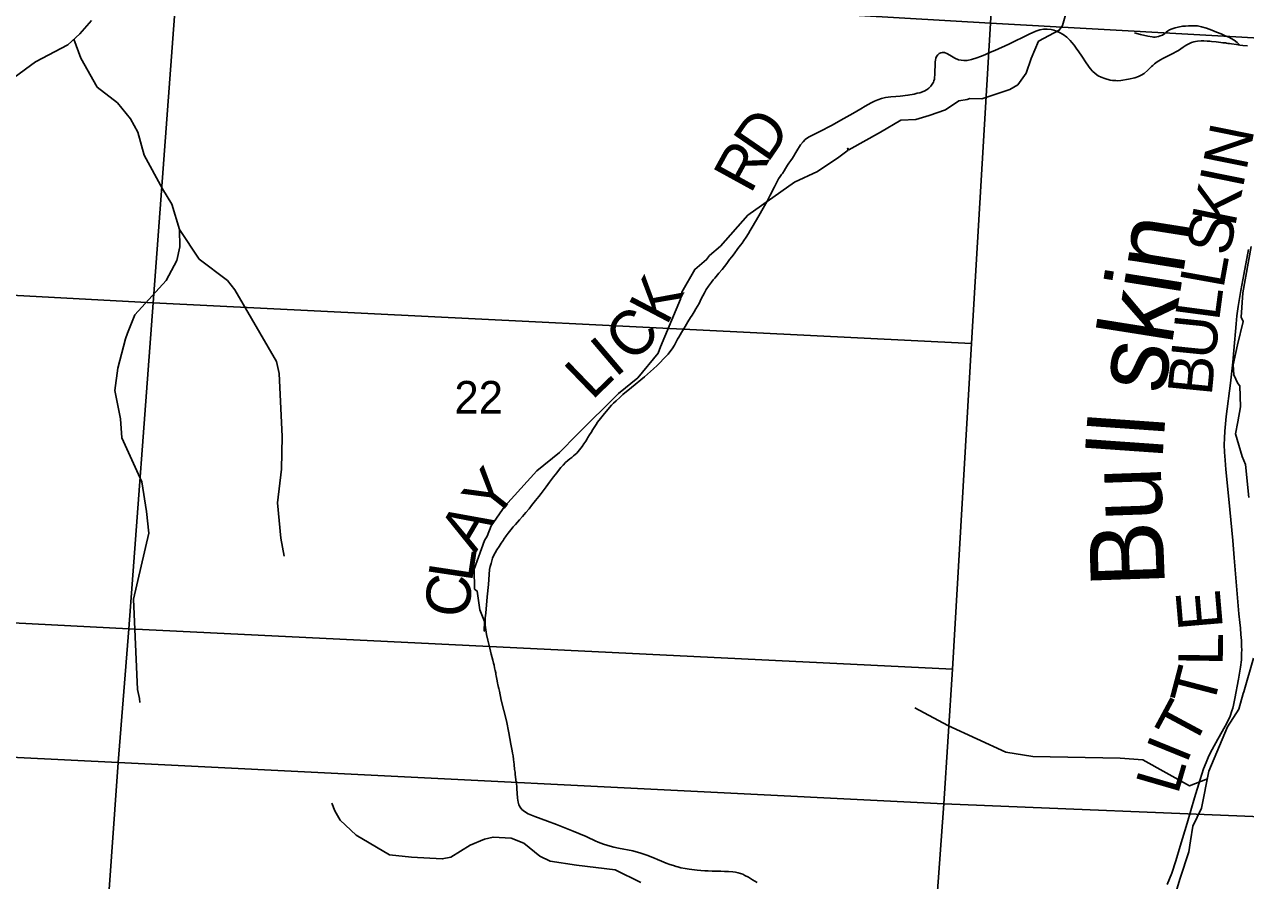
# Model space of a CAD drawing. Extents: x 396.2 to 468.4, y 232.6 to 279.1.
# Drawn here: x 417.363 to 418.928, y 273.312 to 274.409 of the extents above; entities that cross this region are included whole.
import ezdxf

# ---------------------------------------------------------------- set-up
doc = ezdxf.new("R2010")
doc.units = 0
for name, color, linetype in [('GM_X_County_Road', 7, 'Continuous'), ('GM_X_County_Road_Text', 7, 'Continuous'), ('GM_X_Minor_River', 7, 'Continuous'), ('GM_X_Minor_River_Text', 7, 'Continuous'), ('GM_X_Section', 7, 'Continuous'), ('GM_X_Section_Text', 7, 'Continuous'), ('GM_X_Township_Road', 7, 'Continuous'), ('GM_X_Township_Road_Text', 7, 'Continuous')]:
    doc.layers.add(name, color=color, linetype=linetype)

msp = doc.modelspace()

# ---------------------------------------------------------------- linework, layer by layer
at = {"layer": 'GM_X_County_Road'}
msp.add_lwpolyline([(418.8275, 273.3068), (418.8334, 273.3212), (418.8387, 273.3371), (418.8442, 273.3556), (418.8531, 273.3854), (418.8627, 273.4175), (418.8699, 273.4413), (418.8742, 273.4549), (418.8773, 273.463), (418.8809, 273.4715), (418.8851, 273.4798), (418.8924, 273.4927), (418.9019, 273.5095), (418.9057, 273.5167), (418.9081, 273.5225), (418.9104, 273.529), (418.9114, 273.5325), (418.9124, 273.5363), (418.9143, 273.5448), (418.9189, 273.5699), (418.9213, 273.5853), (418.9225, 273.5946), (418.9228, 273.5991), (418.9229, 273.6033), (418.923, 273.6074), (418.9229, 273.6116), (418.9225, 273.6194), (418.9219, 273.6271), (418.9213, 273.635), (418.9205, 273.6425), (418.9195, 273.6534), (418.9173, 273.6793), (418.9135, 273.7254), (418.9116, 273.7477), (418.9092, 273.7738), (418.9066, 273.8004), (418.9025, 273.8384), (418.9016, 273.8503), (418.901, 273.8608), (418.9007, 273.8701), (418.9009, 273.8786), (418.9014, 273.8876), (418.9022, 273.8972), (418.9031, 273.9064), (418.9085, 273.949), (418.9117, 273.9762), (418.9131, 273.9911), (418.9157, 274.0251), (418.9168, 274.0356), (418.9184, 274.0473), (418.9218, 274.0681), (418.9255, 274.0883), (418.9315, 274.1206)], dxfattribs=at)
at = {"layer": 'GM_X_Minor_River'}
for points in [[(418.6986, 274.4254), (418.6933, 274.4075), (418.6892, 274.4014), (418.6627, 274.3873), (418.6533, 274.3652), (418.6469, 274.3465), (418.636, 274.3313), (418.6258, 274.3256), (418.5899, 274.3137), (418.5747, 274.3141), (418.5713, 274.3125), (418.5607, 274.311), (418.5434, 274.2995), (418.5226, 274.2923), (418.5056, 274.2869), (418.4863, 274.2861), (418.4602, 274.2708), (418.4194, 274.2483), (418.4179, 274.2502), (418.4187, 274.2479), (418.4066, 274.2388), (418.3794, 274.2205), (418.3499, 274.2067), (418.2902, 274.1644), (418.2551, 274.1248), (418.2411, 274.1129), (418.2374, 274.1076), (418.2223, 274.095), (418.2056, 274.0657), (418.2038, 274.0566), (418.1781, 273.9957), (418.1751, 273.9877), (418.1494, 273.9561), (418.1245, 273.9359), (418.0713, 273.8833), (418.049, 273.8601)], [(417.4493, 274.4139), (417.4342, 274.3968), (417.4187, 274.3826), (417.3776, 274.3609), (417.35, 274.3407), (417.3394, 274.3273), (417.2926, 274.2816), (417.2608, 274.264), (417.242, 274.2469), (417.2242, 274.2358), (417.1902, 274.2069), (417.177, 274.1905), (417.1426, 274.1634), (417.1385, 274.1615), (417.1143, 274.1455), (417.1014, 274.1333), (417.0769, 274.107), (417.0697, 274.0883), (417.0603, 274.0575), (417.0501, 274.0377), (417.0264, 273.9974), (417.0169, 273.9799), (417.0113, 273.9426), (417.0109, 273.9137)], [(417.4267, 274.3899), (417.4354, 274.3655), (417.4566, 274.3287), (417.4825, 274.3082), (417.4992, 274.2879), (417.5085, 274.2709), (417.5167, 274.2414), (417.5403, 274.1981), (417.5522, 274.1784), (417.5618, 274.1462), (417.5623, 274.1238), (417.5587, 274.1064), (417.5447, 274.0806), (417.5048, 274.0367), (417.4954, 274.0131), (417.4929, 274.006), (417.4831, 273.9683), (417.4792, 273.9399), (417.4864, 273.9033), (417.4883, 273.8789), (417.5138, 273.8226), (417.5199, 273.7845), (417.5228, 273.757), (417.5032, 273.6722), (417.5081, 273.5566), (417.5107, 273.5451), (417.5113, 273.5398)], [(417.5618, 274.1461), (417.5871, 274.1082), (417.6233, 274.0808), (417.6328, 274.0687), (417.6863, 273.977), (417.6897, 273.9617), (417.6936, 273.8807), (417.6927, 273.839), (417.6877, 273.7959), (417.692, 273.7505), (417.6962, 273.7276)], [(418.9352, 274.1245), (418.9246, 274.0648), (418.9224, 274.0336), (418.9247, 274.0283), (418.9175, 273.9983), (418.9122, 273.9728), (418.913, 273.9599), (418.9179, 273.9488), (418.9206, 273.9458), (418.9214, 273.9188), (418.918, 273.8994), (418.915, 273.8842), (418.9237, 273.8553), (418.9279, 273.8447), (418.9321, 273.8025)], [(418.049, 273.8601), (418.0199, 273.8368), (417.9787, 273.7915), (417.9614, 273.7664), (417.9561, 273.753), (417.9527, 273.7473), (417.9395, 273.7108), (417.9399, 273.6853), (417.9433, 273.6827), (417.9467, 273.6587), (417.9528, 273.6439), (417.9524, 273.6314), (417.9528, 273.6314)], [(418.9379, 273.5965), (418.9255, 273.5535), (418.9247, 273.5516), (418.9195, 273.5315), (418.9048, 273.5086), (418.881, 273.452), (418.8716, 273.4044), (418.8603, 273.3816), (418.8573, 273.3626), (418.8554, 273.3485), (418.8441, 273.3146), (418.8298, 273.2663)], [(418.879, 273.4421), (418.856, 273.4332), (418.7965, 273.4666), (418.7671, 273.4687), (418.6552, 273.4708), (418.6206, 273.4764), (418.5465, 273.5103), (418.5041, 273.5329)], [(418.1529, 273.309), (418.1202, 273.3253), (418.0705, 273.3314), (418.037, 273.3366), (418.0236, 273.3431), (418.0033, 273.3597), (417.9868, 273.366), (417.9638, 273.3675), (417.9528, 273.3648), (417.9344, 273.357), (417.9097, 273.3415), (417.8987, 273.3395), (417.8591, 273.3415), (417.8312, 273.3447), (417.7885, 273.37), (417.7679, 273.3889), (417.7611, 273.4012), (417.7573, 273.4109)]]:
    msp.add_lwpolyline(points, dxfattribs=at)
at = {"layer": 'GM_X_Section'}
for points in [[(418.6585, 275.4056), (419.7043, 275.3495), (419.6431, 274.3525), (418.6011, 274.4105)], [(416.5371, 274.5285), (417.5594, 274.4718), (417.5282, 274.0521), (416.5087, 274.1071)], [(417.5594, 274.4718), (417.5624, 274.4716), (418.6011, 274.4105), (418.5769, 274), (417.5282, 274.0521)], [(418.6011, 274.4105), (419.6431, 274.3525), (419.617, 273.9581), (419.5894, 273.5404), (419.5789, 273.368), (418.9789, 273.3919), (418.5411, 273.4101), (418.5524, 273.5824), (418.5769, 274)], [(417.5282, 274.0521), (417.497, 273.6341), (416.4804, 273.6869), (416.5087, 274.1071)], [(418.5769, 274), (418.5524, 273.5824), (417.497, 273.6341), (417.5282, 274.0521)], [(416.4804, 273.6869), (417.497, 273.6341), (417.4832, 273.4629), (416.4687, 273.5133)], [(417.497, 273.6341), (418.5524, 273.5824), (418.5411, 273.4101), (417.4832, 273.4629)], [(416.4687, 273.5133), (417.4832, 273.4629), (417.4663, 273.2221), (416.9925, 273.241), (416.4509, 273.2682)], [(417.4832, 273.4629), (418.5411, 273.4101), (418.5234, 273.1631), (418.3278, 273.174), (417.523, 273.2189), (417.4663, 273.2221)], [(418.9789, 273.3919), (418.9289, 272.6001), (418.4866, 272.6208), (418.5234, 273.1631), (418.5411, 273.4101)]]:
    msp.add_lwpolyline(points, close=True, dxfattribs=at)
at = {"layer": 'GM_X_Township_Road'}
for points in [[(418.3021, 273.3092), (418.2962, 273.3128), (418.2909, 273.316), (418.2864, 273.3183), (418.2836, 273.3197), (418.2806, 273.3207), (418.2777, 273.3217), (418.2744, 273.3223), (418.2709, 273.3229), (418.2654, 273.3232), (418.2603, 273.3235), (418.2555, 273.3236), (418.2492, 273.3238), (418.2443, 273.3239), (418.2394, 273.3241), (418.2351, 273.3243), (418.23, 273.3247), (418.2252, 273.325), (418.2148, 273.3263), (418.2099, 273.327), (418.2042, 273.3282), (418.2003, 273.3293), (418.1985, 273.3298), (418.1948, 273.3309), (418.1904, 273.3323), (418.1856, 273.3341), (418.1795, 273.3364), (418.1746, 273.3385), (418.1704, 273.3402), (418.1606, 273.3442), (418.1517, 273.3473), (418.147, 273.3485), (418.1427, 273.3497), (418.1362, 273.351), (418.1311, 273.3521), (418.1243, 273.3534), (418.1183, 273.3546), (418.1137, 273.3558), (418.1094, 273.357), (418.1054, 273.3583), (418.1018, 273.3595), (418.0986, 273.3609), (418.0944, 273.3626), (418.0918, 273.3639), (418.0872, 273.366), (418.0829, 273.368), (418.0738, 273.3719), (418.0665, 273.3751), (418.0641, 273.376), (418.0451, 273.3835), (418.0337, 273.3876), (418.0172, 273.3937), (418.0129, 273.3955), (418.0087, 273.3974), (418.0039, 273.4001), (418.0006, 273.4028), (417.9984, 273.4056), (417.9968, 273.4088), (417.9958, 273.4123), (417.9954, 273.4148), (417.9952, 273.4171), (417.9942, 273.4295), (417.994, 273.4325), (417.9937, 273.4351), (417.993, 273.4409), (417.9921, 273.4479), (417.9919, 273.4504), (417.9914, 273.4541), (417.9912, 273.4559), (417.9909, 273.4587), (417.9907, 273.4608), (417.9903, 273.4635), (417.9899, 273.4667), (417.9893, 273.4715), (417.9888, 273.4751), (417.9884, 273.478), (417.9875, 273.4822), (417.9866, 273.4865), (417.9852, 273.4937), (417.9838, 273.5011), (417.9808, 273.5163), (417.9741, 273.5429), (417.9718, 273.5543), (417.9714, 273.5561), (417.971, 273.5579), (417.9707, 273.559), (417.9699, 273.563), (417.9696, 273.5647), (417.969, 273.5678), (417.9686, 273.57), (417.9683, 273.5718), (417.9678, 273.5741), (417.9674, 273.5759), (417.9671, 273.5777), (417.9665, 273.5807), (417.9657, 273.5843), (417.965, 273.5879), (417.9644, 273.5904), (417.9635, 273.594), (417.9615, 273.6018), (417.9595, 273.6096), (417.957, 273.6198), (417.9554, 273.6271), (417.9539, 273.6361), (417.9536, 273.639), (417.9535, 273.6423), (417.9536, 273.645), (417.9538, 273.6482), (417.9545, 273.6542), (417.9561, 273.6751), (417.9577, 273.6913), (417.9593, 273.7102), (417.9602, 273.7143), (417.9611, 273.7182), (417.9622, 273.7215), (417.9632, 273.725), (417.9644, 273.7278), (417.9664, 273.7316), (417.9686, 273.7356), (417.9714, 273.74), (417.9741, 273.7441), (417.9765, 273.7477), (417.9775, 273.7492), (417.9804, 273.7533), (417.9829, 273.7568), (417.9863, 273.7612), (417.9896, 273.7649), (417.9924, 273.7681), (417.9978, 273.7741), (418.0015, 273.7784), (418.0057, 273.7835), (418.0098, 273.7883), (418.013, 273.7922), (418.018, 273.7986), (418.0222, 273.8039), (418.0252, 273.8077), (418.0279, 273.8113), (418.0317, 273.8161), (418.0362, 273.8222), (418.0411, 273.8289), (418.0453, 273.8344), (418.0475, 273.8372), (418.0507, 273.8411), (418.0536, 273.8442), (418.0566, 273.8473), (418.0596, 273.8499), (418.0622, 273.8522), (418.0645, 273.854), (418.0669, 273.856), (418.071, 273.8596), (418.0746, 273.8635), (418.078, 273.868), (418.0802, 273.8714), (418.0825, 273.8748), (418.0842, 273.8777), (418.0853, 273.8797), (418.0872, 273.8829), (418.0893, 273.8861), (418.0917, 273.8898), (418.0942, 273.8938), (418.0958, 273.8962), (418.0977, 273.899), (418.1016, 273.9039), (418.105, 273.9081), (418.111, 273.9154), (418.1157, 273.921), (418.1181, 273.9234), (418.1214, 273.9267), (418.126, 273.9308), (418.1302, 273.9345), (418.1412, 273.9435), (418.1577, 273.9573), (418.1693, 273.9676), (418.1739, 273.9718), (418.1778, 273.9757), (418.1822, 273.9802), (418.1851, 273.9832), (418.1881, 273.9863), (418.1904, 273.9892), (418.1934, 273.9932), (418.1961, 273.9979), (418.1987, 274.0028), (418.2002, 274.0055), (418.2019, 274.0083), (418.2052, 274.014), (418.2097, 274.0216), (418.2135, 274.0279), (418.2168, 274.0332), (418.2188, 274.0363), (418.2213, 274.0404), (418.2237, 274.0445), (418.2257, 274.0478), (418.2278, 274.0512), (418.2291, 274.0543), (418.2304, 274.0572), (418.2325, 274.0612), (418.2346, 274.0651), (418.237, 274.069), (418.2398, 274.0733), (418.2436, 274.0786), (418.2459, 274.0815), (418.2479, 274.0839), (418.2532, 274.09), (418.2571, 274.095), (418.2603, 274.0986), (418.2632, 274.1026), (418.2668, 274.1076), (418.2696, 274.1112), (418.2726, 274.1149), (418.2775, 274.1218), (418.2806, 274.1259), (418.2828, 274.1287), (418.2851, 274.132), (418.2882, 274.1364), (418.2909, 274.1408), (418.2933, 274.1448), (418.2959, 274.1492), (418.3044, 274.1638), (418.3097, 274.1736), (418.3148, 274.1826), (418.319, 274.1902), (418.3242, 274.2006), (418.3277, 274.2075), (418.3296, 274.2108), (418.3315, 274.2141), (418.3332, 274.2165), (418.3345, 274.218), (418.3367, 274.2213), (418.3385, 274.2241), (418.3412, 274.2284), (418.3428, 274.2309), (418.3451, 274.2343), (418.3472, 274.2374), (418.3529, 274.2467), (418.3577, 274.2544), (418.361, 274.2586), (418.3637, 274.2614), (418.3679, 274.2644), (418.3737, 274.2674), (418.3826, 274.2716), (418.3974, 274.2792), (418.413, 274.2882), (418.4249, 274.2948), (418.4348, 274.3007), (418.4407, 274.3041), (418.4444, 274.3063), (418.4483, 274.3085), (418.4525, 274.3106), (418.4568, 274.3123), (418.4614, 274.3138), (418.4664, 274.3151), (418.4736, 274.3161), (418.4797, 274.3166), (418.4853, 274.317), (418.4953, 274.3182), (418.5031, 274.3197), (418.5072, 274.3206), (418.5106, 274.3214), (418.5163, 274.3235), (418.5198, 274.3253), (418.5223, 274.3272), (418.5247, 274.3298), (418.5265, 274.3322), (418.5281, 274.3347), (418.5286, 274.3367), (418.5292, 274.3389), (418.5295, 274.3413), (418.5299, 274.3438), (418.5299, 274.3502), (418.53, 274.3549), (418.5301, 274.358), (418.5303, 274.3609), (418.5306, 274.3631), (418.5309, 274.3656), (418.532, 274.3679), (418.5335, 274.3698), (418.5354, 274.3715), (418.5376, 274.3726), (418.5395, 274.373), (418.5423, 274.3728), (418.5459, 274.3714), (418.5511, 274.3682), (418.5553, 274.3656), (418.56, 274.3637), (418.5637, 274.3629), (418.5668, 274.3626), (418.5713, 274.3628), (418.5768, 274.3638), (418.5834, 274.3659), (418.5882, 274.3678), (418.5937, 274.3701), (418.5991, 274.3724), (418.6068, 274.3756), (418.6244, 274.3836), (418.6507, 274.3966), (418.6594, 274.4003), (418.6644, 274.4019), (418.669, 274.4028), (418.6737, 274.4029), (418.6788, 274.4025), (418.6823, 274.4017), (418.6846, 274.4009), (418.6896, 274.3987), (418.6943, 274.3958), (418.6987, 274.3925), (418.7031, 274.3882), (418.7052, 274.3858), (418.7083, 274.3822), (418.7109, 274.3786), (418.7144, 274.3738), (418.7182, 274.3681), (418.7238, 274.3596), (418.7288, 274.3526), (418.732, 274.3489), (418.7352, 274.346), (418.7392, 274.3431), (418.7431, 274.3411), (418.7477, 274.3394), (418.7544, 274.3376), (418.7575, 274.3372), (418.76, 274.3369), (418.7616, 274.3369), (418.7642, 274.3368), (418.7683, 274.3372), (418.7781, 274.3388), (418.786, 274.3405), (418.7908, 274.3421), (418.7942, 274.3437), (418.7979, 274.3461), (418.8025, 274.3501), (418.8047, 274.3523), (418.8073, 274.3548), (418.8091, 274.3563), (418.8113, 274.3584), (418.8147, 274.361), (418.8188, 274.3636), (418.822, 274.3654), (418.8304, 274.3694), (418.8354, 274.3719), (418.8387, 274.3736), (418.8419, 274.3756), (418.8451, 274.3776), (418.8481, 274.3798), (418.8505, 274.3814), (418.8527, 274.3828), (418.856, 274.3846), (418.8587, 274.3857), (418.8616, 274.3866), (418.8638, 274.3871), (418.8664, 274.3873), (418.8712, 274.3878), (418.8743, 274.3878), (418.8786, 274.3876), (418.8823, 274.3873), (418.8841, 274.3871), (418.8902, 274.3865), (418.8962, 274.3859), (418.899, 274.3855), (418.902, 274.3851), (418.9036, 274.3849), (418.9051, 274.3846), (418.9073, 274.3843), (418.9097, 274.3839), (418.9162, 274.3831), (418.9207, 274.3825), (418.9245, 274.382), (418.9305, 274.3814)], [(418.7854, 274.3982), (418.7931, 274.3961), (418.8028, 274.3937), (418.8083, 274.3928), (418.8099, 274.3927), (418.812, 274.3927), (418.8141, 274.3928), (418.8164, 274.3933), (418.8187, 274.3941), (418.8215, 274.3953), (418.8246, 274.3973), (418.8264, 274.3989), (418.8279, 274.4002), (418.8304, 274.4019), (418.8338, 274.4033), (418.8376, 274.4044), (418.8415, 274.4055), (418.847, 274.4065), (418.8509, 274.4068), (418.8548, 274.4071), (418.8597, 274.4073), (418.8664, 274.4069), (418.8713, 274.406), (418.8778, 274.4042), (418.8813, 274.4029), (418.8847, 274.4016), (418.8908, 274.3991), (418.8967, 274.3967), (418.9018, 274.3944), (418.9063, 274.3924), (418.9135, 274.3888), (418.9172, 274.3858), (418.9207, 274.3825)]]:
    msp.add_lwpolyline(points, dxfattribs=at)

# ---------------------------------------------------------------- texts
at = {"layer": 'GM_X_County_Road_Text'}
for s, rotation, p in [('N', 78.5982, (418.9288, 274.2202)), ('I', 78.593, (418.9242, 274.1973)), ('K', 78.5958, (418.9143, 274.1483)), ('S', 78.7087, (418.9068, 274.1107)), ('L', 79.8197, (418.8994, 274.0692)), ('L', 82.4742, (418.8939, 274.0277)), ('U', 84.2566, (418.889, 273.9784)), ('B', 84.41, (418.8844, 273.932)), ('E', 94.925, (418.899, 273.6354)), ('L', 89.1621, (418.8986, 273.5868)), ('T', 75.355, (418.8858, 273.5311)), ('T', 61.7299, (418.8604, 273.4802)), ('I', 67.8956, (418.8523, 273.4601)), ('L', 73.795, (418.841, 273.4207))]:
    msp.add_text(s, height=0.0568, rotation=rotation, dxfattribs=at).set_placement(p)
at = {"layer": 'GM_X_Minor_River_Text'}
for s, rotation, p in [('skin', 80.9996, (418.8234, 273.934)), ('ll', 85.9995, (418.8214, 273.8509)), ('Bu', 91.9992, (418.8246, 273.6891))]:
    msp.add_text(s, height=0.0947, rotation=rotation, dxfattribs=at).set_placement(p)
at = {"layer": 'GM_X_Section_Text'}
msp.add_text('22', height=0.04186, rotation=0, dxfattribs=at).set_placement((417.9142, 273.9101))
at = {"layer": 'GM_X_Township_Road_Text'}
for s, rotation, p in [('D', 55.5037, (418.3154, 274.2301)), ('R', 61.2369, (418.2937, 274.1905)), ('K', 62.3115, (418.1861, 274.0216)), ('C', 44.6179, (418.1416, 273.9735)), ('I', 40.3833, (418.1204, 273.9553)), ('L', 44.0075, (418.0905, 273.9264)), ('Y', 51.5518, (417.9652, 273.7711)), ('A', 59.4748, (417.941, 273.7298)), ('L', 81.4353, (417.9366, 273.6931)), ('C', 85.092, (417.9327, 273.6476))]:
    msp.add_text(s, height=0.0568, rotation=rotation, dxfattribs=at).set_placement(p)

doc.saveas('drawing.dxf')
